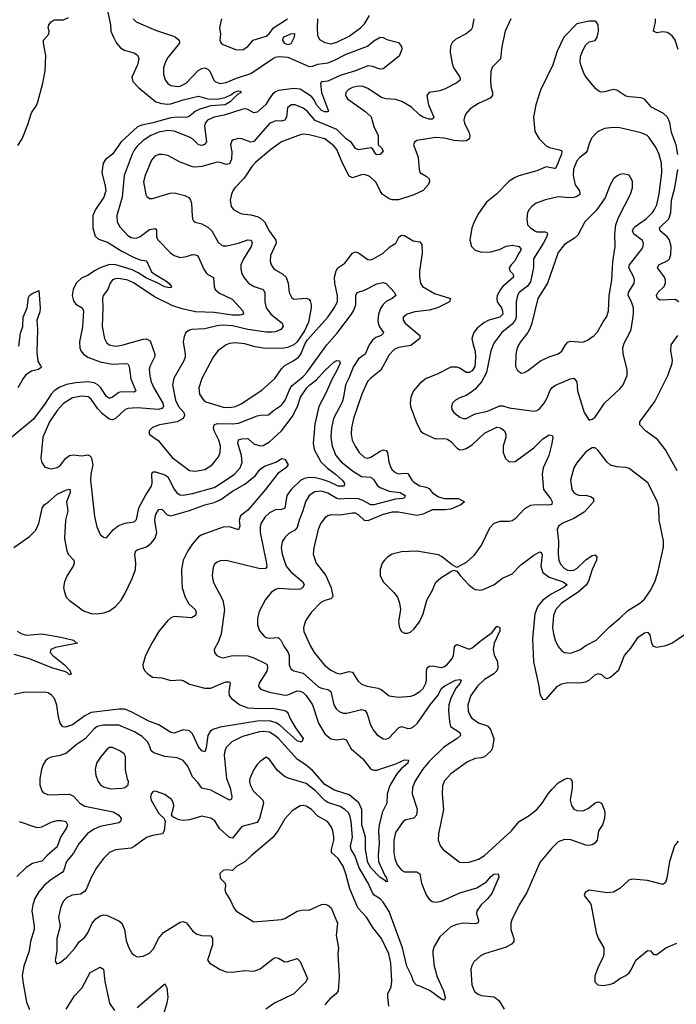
# Model space of a CAD drawing. Header units: inches. Extents: x 1954678 to 2060271, y 904822 to 1016299.
# Tile 361 of 403: x 2044106 to 2048378, y 982363 to 988764. Entities that reach past the tile are written whole.
import ezdxf

# ---------------------------------------------------------------- set-up
doc = ezdxf.new("R2010")
doc.units = ezdxf.units.IN
doc.header["$MEASUREMENT"] = 0
doc.layers.add('C0948', color=7, linetype='Continuous')

msp = doc.modelspace()

# ---------------------------------------------------------------- linework, layer by layer
at = {"layer": 'C0948', "color": 5}
for points, elevation in [([(2044650.2, 988950), (2044697.4, 988730), (2044699.6, 988690), (2044715.3, 988650), (2044735.3, 988610), (2044760.5, 988580.5), (2044786.5, 988566.5), (2044849.1, 988549.1), (2044870, 988534.9), (2044878.9, 988518.9), (2044881.7, 988510), (2044872.2, 988470), (2044836, 988390), (2044842, 988362), (2044880, 988320), (2044990.5, 988230.5), (2045030, 988218.3), (2045070, 988213.9), (2045090, 988215.8), (2045170, 988242.6), (2045270, 988266.7), (2045330, 988248.6), (2045390, 988247.1), (2045442.1, 988257.9), (2045482.7, 988277.3), (2045498.7, 988290), (2045530, 988301.3), (2045539.2, 988299.2), (2045545.5, 988290), (2045521.7, 988278.3), (2045475.9, 988230), (2045442, 988210), (2045350, 988203.9), (2045277.1, 988182.9), (2045250.4, 988169.6), (2045210, 988135.9), (2045190, 988126.8), (2045130, 988129.3), (2045090, 988124.9), (2044972.7, 988092.7), (2044901.1, 988078.9), (2044872.8, 988067.2), (2044765.6, 987970), (2044710.2, 987890), (2044664.7, 987855.3), (2044649.3, 987830), (2044641.1, 987770), (2044662.2, 987682.2), (2044665.3, 987650), (2044654, 987610), (2044598.5, 987530), (2044581.7, 987490), (2044581.7, 987410), (2044596.8, 987356.8), (2044617.7, 987337.7), (2044676.7, 987316.7), (2044770, 987259.1), (2044850, 987217.2), (2044890, 987202), (2044930, 987196.1), (2044964.2, 987124.2), (2044986.3, 987106.3), (2045048.9, 987070), (2045076, 987050), (2045093.7, 987030), (2045090, 987022.7), (2045078.6, 987021.4), (2045050, 987026.9), (2044995.9, 987055.9), (2044930, 987082.7), (2044877.2, 987117.2), (2044837.1, 987137.1), (2044730.8, 987169.2), (2044690, 987171.5), (2044630.2, 987150), (2044591.9, 987130), (2044550, 987100.5), (2044510, 987084.7), (2044472.9, 987050), (2044454.1, 987010), (2044447.8, 986970), (2044455.1, 986935.1), (2044470, 986915.2), (2044511.4, 986891.4), (2044521.6, 986870), (2044513.7, 986766.3), (2044494.3, 986670), (2044496.1, 986630), (2044504.2, 986610), (2044520.2, 986590), (2044550, 986570.1), (2044630, 986539.1), (2044710, 986523.4), (2044790, 986528.7), (2044810, 986525.7), (2044817.3, 986510), (2044829.6, 986429.6), (2044862, 986350), (2044850, 986342.4), (2044770, 986344.7), (2044750, 986340.8), (2044710, 986309.8), (2044690, 986300.3), (2044670, 986313.5), (2044633.3, 986370), (2044613.2, 986390), (2044590, 986402.9), (2044550, 986408.9), (2044470, 986403), (2044410, 986392), (2044366, 986374), (2044329.7, 986350.3), (2044310.1, 986329.9), (2044272.1, 986267.9), (2044194.4, 986165.6), (2044053.4, 986050)], 520), ([(2044094.1, 987945.9), (2044121.5, 987990), (2044158.5, 988081.5), (2044182.3, 988157.7), (2044213.9, 988206.1), (2044223.1, 988230), (2044256, 988350), (2044271.7, 988428.3), (2044274.7, 988530), (2044259.8, 988610), (2044261, 988630), (2044295.6, 988670), (2044296.9, 988690), (2044291.1, 988710), (2044295.3, 988730), (2044310, 988750.3), (2044330, 988762.8), (2044390, 988762.3), (2044423.1, 988776.9)], 520), ([(2044844.2, 988770), (2044862.8, 988750), (2044990, 988695.6), (2045099.5, 988659.5), (2045118.9, 988650), (2045143.2, 988630), (2045145.5, 988610), (2045070, 988518), (2045054.6, 988490), (2045040.6, 988450), (2045041.1, 988410), (2045051.8, 988371.8), (2045068.8, 988348.8), (2045090, 988335.8), (2045130, 988328.5), (2045150, 988332.5), (2045189.7, 988350), (2045266, 988434), (2045290, 988446.9), (2045310, 988450.1), (2045330, 988442.9), (2045341.8, 988430), (2045368.3, 988370), (2045379.6, 988359.6), (2045409.5, 988349.5), (2045450, 988355.4), (2045515.7, 988384.3), (2045610, 988414.8), (2045750, 988509.4), (2045770, 988520.9), (2045790, 988525.3), (2045850, 988518.9), (2045990, 988459), (2046010, 988460.8), (2046044.8, 988475.2), (2046110, 988483), (2046150, 988497.5), (2046230, 988540.3), (2046367.9, 988592.1), (2046410, 988626.2), (2046450, 988650.3), (2046470, 988648.2), (2046493.9, 988633.9), (2046570, 988614.4), (2046590.3, 988590.3), (2046592.4, 988570), (2046574.3, 988525.7), (2046470, 988445.1), (2046450, 988442.6), (2046400, 988460), (2046370, 988464.1), (2046290, 988430.4), (2046190, 988400.4), (2046110, 988364.5), (2046070, 988360.5), (2046063.2, 988350), (2046070.2, 988290), (2046115.3, 988170), (2046110, 988165.1), (2046090, 988164.2), (2046070, 988173.1), (2046036.8, 988210), (2046021.8, 988241.8), (2046004.4, 988264.4), (2045931, 988311), (2045890, 988315.7), (2045790, 988303.3), (2045770, 988294.6), (2045750, 988279), (2045727.7, 988250), (2045707.8, 988212.2), (2045650, 988163.2), (2045630, 988157.3), (2045590, 988179.1), (2045570, 988183.7), (2045550, 988180.5), (2045436.8, 988143.2), (2045370, 988129.4), (2045327.5, 988110), (2045311.7, 988090), (2045307.8, 988072.2), (2045321.2, 987970), (2045308.7, 987951.3), (2045290, 987946.4), (2045270, 987950.7), (2045230, 987989.1), (2045210, 988000.2), (2045110, 988038.9), (2045070, 988044.1), (2045010, 988032.4), (2044958.8, 988010), (2044910, 987979), (2044870, 987941.7), (2044850, 987916.2), (2044836.8, 987890), (2044786.3, 987750), (2044771.7, 987610), (2044738.1, 987490), (2044740.2, 987450), (2044756.1, 987416.1), (2044810, 987360.2), (2044830, 987348.5), (2044850, 987343.5), (2044870, 987346), (2044890, 987355.2), (2044950, 987399), (2044987, 987407), (2044996, 987396), (2044995.8, 987350), (2045005.5, 987330), (2045087, 987247), (2045110, 987230.2), (2045150, 987218.5), (2045190, 987224.2), (2045230, 987236.3), (2045250, 987235.4), (2045259.5, 987230), (2045270, 987218.7), (2045302.7, 987142.7), (2045318, 987118), (2045330, 987106.7), (2045367.6, 987087.6), (2045370.2, 987030), (2045376.5, 987010), (2045405.6, 986985.6), (2045487.6, 986947.6), (2045557.8, 986870), (2045561.3, 986850), (2045537.5, 986842.5), (2045490, 986842), (2045370, 986860.8), (2045250, 986863.9), (2045162.9, 986882.9), (2045102.7, 986902.7), (2044982.7, 986962.7), (2044850, 987049.9), (2044810, 987069.9), (2044750, 987080.2), (2044730, 987079.8), (2044710, 987071.9), (2044694.7, 987050), (2044678.9, 987010), (2044648.9, 986970), (2044644, 986950), (2044646.8, 986890), (2044643.2, 986770), (2044656.5, 986690), (2044670, 986664.4), (2044688, 986650), (2044730, 986641.8), (2044770, 986647.5), (2044910, 986687.3), (2044930, 986688.5), (2044955.3, 986675.3), (2044985, 986590), (2044985.3, 986574.7), (2044952.5, 986510), (2044948.7, 986490), (2044952, 986448), (2044961.5, 986410), (2044978, 986370), (2045035.9, 986270), (2045041.6, 986250), (2045030, 986235.3), (2045009.5, 986230.5), (2044870, 986241.3), (2044810, 986235.7), (2044790, 986228.2), (2044730, 986170.6), (2044710, 986162.6), (2044687.1, 986167.1), (2044642.6, 986202.6), (2044613.9, 986233.9), (2044570, 986296.8), (2044550.8, 986310.8), (2044510, 986316.8), (2044450, 986305.9), (2044390, 986269), (2044350, 986223.7), (2044299.5, 986150), (2044256.9, 986050), (2044243, 985910), (2044250, 985884.7), (2044270, 985854.8), (2044310, 985843.8), (2044350, 985852.7), (2044370, 985866), (2044406.3, 985913.7), (2044430, 985930.2), (2044454.3, 985934.3), (2044510, 985929.3), (2044550, 985934.2), (2044565.3, 985925.3), (2044572.8, 985912.8), (2044580.7, 985870), (2044568, 985808), (2044566, 985770), (2044593.1, 985533.1), (2044607.7, 985467.7), (2044630, 985416), (2044650, 985398.8), (2044670, 985394.8), (2044713.2, 985446.8), (2044746.8, 985473.2), (2044790, 985491.4), (2044850, 985499.3), (2044864.6, 985515.4), (2044881.2, 985590), (2044923.4, 985670), (2044962.9, 985730), (2044967.2, 985750), (2044966.3, 985810), (2044970, 985821.6), (2044975.6, 985824.4), (2044990, 985825.2), (2045050, 985804.7), (2045070, 985792.5), (2045110, 985711.6), (2045127.5, 985687.5), (2045150, 985674.3), (2045170, 985672.8), (2045230, 985683.8), (2045370, 985722.7), (2045410, 985745.4), (2045502.3, 985810), (2045540.6, 985850), (2045554.1, 985885.9), (2045548.9, 985930), (2045525.6, 986010), (2045528.8, 986031.2), (2045550, 986039.8), (2045590, 986041.8), (2045630, 986007.1), (2045670, 985992.5), (2045690, 985995.5), (2045730, 986018.3), (2045808.6, 986090), (2045877.9, 986182.1), (2045913.3, 986250), (2045931.8, 986310), (2045974.8, 986370), (2045993.6, 986390), (2046037.2, 986422.8), (2046090, 986483.5), (2046150, 986536.5), (2046170, 986548.2), (2046186.8, 986546.8), (2046190.1, 986530), (2046170, 986482), (2046135.5, 986424.5), (2046099.8, 986340.2), (2046050.9, 986249.1), (2046025.2, 986134.8), (2046015.5, 986010), (2046022.6, 985970), (2046064.6, 985890), (2046107.2, 985847.2), (2046160.5, 985810), (2046204.3, 985770), (2046219.7, 985750), (2046217.1, 985730), (2046178.4, 985730), (2046118.6, 985758.6), (2046073.9, 985773.9), (2046030, 985785.3), (2045990, 985788.1), (2045958.8, 985781.2), (2045935.8, 985770), (2045871.5, 985710), (2045842.7, 985670), (2045830, 985588.3), (2045810, 985580.3), (2045770, 985577.7), (2045730, 985558.7), (2045700.8, 985530), (2045676.5, 985490), (2045670.2, 985469.8), (2045669.3, 985430), (2045712.2, 985227.8), (2045713.6, 985206.4), (2045705.3, 985194.8), (2045670, 985194.2), (2045450, 985248.2), (2045410, 985245.1), (2045390, 985238), (2045374.6, 985225.4), (2045365.5, 985210), (2045361.6, 985190), (2045358.4, 985150), (2045363.7, 985110), (2045426.4, 984990), (2045438.4, 984930), (2045417.2, 984770), (2045398.4, 984721.6), (2045370.6, 984670), (2045373.4, 984650), (2045387.3, 984630), (2045410, 984618.4), (2045430, 984615.3), (2045490, 984630.2), (2045590, 984627.5), (2045630, 984615.9), (2045710, 984576.5), (2045716.2, 984570), (2045718.7, 984550), (2045712.5, 984527.5), (2045663.7, 984450), (2045659.3, 984430), (2045671.8, 984411.8), (2045731, 984391), (2045830, 984373.1), (2045850, 984375.3), (2045910, 984400.7), (2045930, 984399.3), (2045950, 984388.9), (2045969.4, 984369.4), (2046010.9, 984310), (2046048.9, 984190), (2046090, 984120.7), (2046130, 984089.4), (2046170, 984083), (2046210, 984089.2), (2046230, 984082.6), (2046263, 984023), (2046338.8, 983958.8), (2046390, 983892.2), (2046410, 983884.8), (2046430, 983885.6), (2046553.7, 983926.3), (2046610, 983952.9), (2046636.3, 983950), (2046631.2, 983930), (2046587.3, 983892.7), (2046560, 983860), (2046514.8, 983785.2), (2046495.8, 983730), (2046494.9, 983670), (2046466.8, 983613.2), (2046445.3, 983530), (2046440.7, 983490), (2046444.8, 983410), (2046438.3, 983330), (2046440.6, 983290), (2046480.5, 983200.5), (2046490.3, 983189.7), (2046498, 983162), (2046490, 983158), (2046485.6, 983165.6), (2046450, 983187.2), (2046390, 983250.7), (2046370, 983283.9), (2046355, 983370), (2046355.3, 983450), (2046331.1, 983530), (2046331.1, 983630), (2046311.6, 983671.6), (2046250, 983724.4), (2046154.2, 983754.2), (2046090, 983791.4), (2046010, 983883.6), (2045970, 983917.6), (2045913.4, 983953.4), (2045788.4, 984090), (2045766.1, 984110), (2045730, 984131.1), (2045690, 984136.3), (2045665.8, 984134.2), (2045555.3, 984104.7), (2045486, 984070), (2045448.8, 984031.2), (2045440.2, 984010), (2045436.9, 983983.1), (2045450.2, 983830), (2045474.1, 983770), (2045485.5, 983714.5), (2045482.8, 983697.2), (2045470.2, 983689.8), (2045350, 983755.8), (2045290, 983767.6), (2045264.5, 983804.5), (2045230, 983840.5), (2045200.3, 983910), (2045168.3, 983948.3), (2045130, 983965), (2045050, 983974.6), (2044977.3, 983997.3), (2044960.4, 984010), (2044947.8, 984050), (2044936.4, 984070), (2044903.4, 984103.4), (2044853.4, 984133.4), (2044750, 984176.5), (2044650, 984177.5), (2044610.6, 984169.4), (2044590, 984153.2), (2044531.8, 984088.2), (2044473.6, 984050), (2044410, 983995.5), (2044370, 983979.3), (2044310.2, 983969.8), (2044290, 983961.6), (2044273.6, 983946.4), (2044257.8, 983922.2), (2044246.9, 983890), (2044236.1, 983830), (2044235.6, 983790), (2044248.8, 983750), (2044258.7, 983738.7), (2044290, 983723.6), (2044430, 983729.2), (2044456.6, 983716.6), (2044496.2, 983670), (2044529, 983650), (2044714, 983614), (2044750, 983591.4), (2044765.7, 983570), (2044762.4, 983550), (2044750, 983541.7), (2044630, 983518.8), (2044590, 983501.4), (2044547.7, 983472.3), (2044490, 983405.3), (2044455.3, 983344.7), (2044409.7, 983290.3), (2044389.6, 983230.4), (2044381.4, 983218.6), (2044308.6, 983171.4), (2044265.2, 983134.8), (2044230, 983094.3), (2044204.5, 983050), (2044190.1, 983009.9), (2044185.4, 982970), (2044199.8, 982870), (2044199, 982850), (2044175, 982770), (2044168.1, 982710), (2044133.2, 982610), (2044121.8, 982550), (2044125, 982510), (2044150, 982375.5), (2044168.4, 982328.4)], 540), ([(2047059.7, 988770), (2047050.3, 988710), (2047042.5, 988697.5), (2047010, 988671.6), (2046942.5, 988637.5), (2046921.8, 988618.2), (2046908.9, 988591.1), (2046906, 988550), (2046921.3, 988470), (2046930, 988448.4), (2046968.9, 988390), (2046971.7, 988370), (2046950, 988352.4), (2046870, 988310.9), (2046838.8, 988301.2), (2046769.1, 988290.9), (2046754, 988270), (2046765.6, 988210), (2046799.6, 988130), (2046790, 988116.9), (2046770, 988117.8), (2046729.7, 988130), (2046710, 988143.2), (2046655, 988195), (2046591.5, 988231.5), (2046550, 988244.3), (2046489.9, 988249.9), (2046458.8, 988258.8), (2046370, 988316.8), (2046341.2, 988330), (2046310, 988331.4), (2046270, 988322.5), (2046245.3, 988310), (2046227.2, 988290), (2046226, 988270), (2046238.6, 988250), (2046350.3, 988170), (2046391.9, 988131.9), (2046409.6, 988070), (2046438.2, 988010), (2046437.6, 987950), (2046460.2, 987930), (2046470.2, 987910), (2046450, 987886.4), (2046430, 987884.3), (2046421.8, 987890), (2046402.7, 987922.7), (2046391.5, 987931.5), (2046310, 987918), (2046290, 987927.2), (2046265.2, 987965.2), (2046230, 987989.8), (2046169.6, 988049.6), (2046028.1, 988108.1), (2045975, 988170), (2045950, 988187.5), (2045897.2, 988210), (2045872, 988210), (2045848.7, 988191.3), (2045841.3, 988130), (2045830.6, 988109.4), (2045810, 988104.9), (2045770, 988105.2), (2045731.4, 988088.6), (2045630, 987972.7), (2045610, 987966.9), (2045550, 987988.8), (2045530, 987990.9), (2045496.5, 987983.5), (2045484.9, 987975.1), (2045477.4, 987950), (2045485, 987905), (2045483.7, 987856.3), (2045470, 987825.7), (2045450, 987822.4), (2045410, 987835.9), (2045390, 987837.4), (2045289.7, 987809.7), (2045250, 987804.7), (2045230, 987807.2), (2045150, 987836.4), (2045070, 987879.7), (2045031.8, 987888.2), (2045010, 987886.9), (2044984.5, 987875.6), (2044963.2, 987850), (2044921.3, 987750), (2044911.6, 987710), (2044926.5, 987626.5), (2044933.8, 987613.8), (2044950, 987600.5), (2044970, 987600.4), (2045085.2, 987634.8), (2045110, 987638.3), (2045180.9, 987620.9), (2045206.8, 987606.8), (2045218, 987590), (2045222.6, 987570), (2045226.7, 987486.7), (2045229.1, 987469.1), (2045236.7, 987456.7), (2045247.3, 987447.3), (2045290, 987436.9), (2045330, 987414.2), (2045355.2, 987390), (2045398, 987318), (2045418.4, 987298.4), (2045430, 987293.6), (2045454.2, 987294.2), (2045529.6, 987310), (2045590, 987331.4), (2045612.2, 987330), (2045618.2, 987310), (2045611.7, 987290), (2045561.3, 987210), (2045545, 987170), (2045544.1, 987144.1), (2045551.8, 987111.8), (2045565.9, 987085.9), (2045594.9, 987050), (2045630.1, 987030.1), (2045690, 987008.7), (2045700.2, 986990), (2045699.8, 986930), (2045709.4, 986890), (2045739.7, 986850), (2045813.8, 986790), (2045818.9, 986770), (2045805, 986750), (2045770, 986734.8), (2045748.7, 986731.3), (2045710, 986732.2), (2045590, 986750.6), (2045490, 986773.6), (2045423.3, 986776.7), (2045390, 986774.2), (2045310, 986754.1), (2045226, 986750), (2045210, 986745.7), (2045187.2, 986730), (2045175.2, 986704.8), (2045169.1, 986670), (2045182.5, 986590), (2045181.3, 986570), (2045173.9, 986546.1), (2045107.8, 986432.2), (2045099.8, 986390), (2045120.1, 986290), (2045139.6, 986250), (2045174.4, 986210), (2045178.3, 986190), (2045168.6, 986170), (2045130, 986149.3), (2045014.8, 986130), (2044970, 986112.6), (2044948, 986090), (2044947.7, 986070), (2045007.4, 986027.4), (2045097.7, 985917.7), (2045210, 985832.4), (2045250, 985827.7), (2045310, 985840.2), (2045357.2, 985870), (2045398.8, 985921.2), (2045410.8, 985950), (2045412.6, 985990), (2045401.9, 986030), (2045371.1, 986090), (2045365.6, 986110), (2045371, 986130), (2045390, 986139.5), (2045490, 986135.4), (2045530, 986140.1), (2045650, 986187.8), (2045673.2, 986193.2), (2045724.7, 986195.3), (2045757.1, 986222.9), (2045810, 986257.2), (2045832.9, 986290), (2045861.9, 986358.1), (2045877.1, 986382.9), (2045950, 986444), (2045973.7, 986470), (2046103.4, 986650), (2046170, 986724.6), (2046263.6, 986850), (2046276.9, 986870), (2046293, 986910), (2046293.6, 986970), (2046300.5, 986990), (2046350, 987006.1), (2046430, 987047.1), (2046470, 987055.6), (2046490, 987048.2), (2046544.9, 986990), (2046552.4, 986970), (2046528.4, 986950), (2046490, 986930.8), (2046470, 986912.9), (2046452.9, 986887.1), (2046439.5, 986850), (2046435.3, 986810), (2046438, 986790), (2046446.8, 986766.8), (2046472.8, 986730), (2046470, 986723.7), (2046458, 986710), (2046423, 986697), (2046400.6, 986679.4), (2046379.4, 986650), (2046352.4, 986590), (2046310, 986558.8), (2046276.6, 986510), (2046247.7, 986432.3), (2046226.4, 986390), (2046213.3, 986310), (2046203.3, 986276.7), (2046147.2, 986170), (2046133.5, 986110), (2046130.8, 986050), (2046138.9, 985990), (2046162.5, 985930), (2046196.9, 985890), (2046270.2, 985830), (2046330, 985794.7), (2046390.3, 985790), (2046410, 985773.1), (2046432.6, 985732.6), (2046450, 985721.6), (2046510, 985699.2), (2046582, 985690), (2046614, 985670), (2046613.7, 985666.3), (2046606.2, 985653.8), (2046598, 985650), (2046550, 985647.3), (2046409.1, 985609.1), (2046389.9, 985609.9), (2046338.7, 985638.7), (2046310, 985648.1), (2046250, 985651.4), (2046186.4, 985646.4), (2046170, 985651.3), (2046110, 985686.1), (2046070, 985698.2), (2046026.5, 985693.5), (2045990, 985670.8), (2045965.2, 985630), (2045948.8, 985570), (2045923.8, 985510), (2045910, 985462), (2045895.7, 985444.3), (2045855.7, 985424.3), (2045830, 985398), (2045814.2, 985370), (2045807.5, 985332.5), (2045814, 985290), (2045839.4, 985210), (2045870, 985174.7), (2045946.9, 985110), (2045957.4, 985090), (2045946.7, 985070), (2045930, 985062), (2045890, 985058.7), (2045790, 985064.8), (2045770, 985058.9), (2045740.9, 985039.1), (2045704.8, 984995.2), (2045663.1, 984916.9), (2045652.1, 984870), (2045652.2, 984830), (2045666.5, 984790), (2045695.2, 984755.2), (2045710, 984747.1), (2045730, 984743.8), (2045786.4, 984746.4), (2045804.7, 984730), (2045825.2, 984690), (2045853.4, 984650), (2045857.8, 984630), (2045859.2, 984570), (2045870, 984543.7), (2045890.2, 984530.2), (2045950, 984516), (2046050, 984426.7), (2046070, 984417), (2046110, 984408.5), (2046130, 984395.3), (2046150, 984310.4), (2046164.5, 984284.5), (2046185.1, 984265.1), (2046210, 984255.9), (2046234.3, 984254.3), (2046330, 984278.5), (2046353.1, 984273.1), (2046366.4, 984250), (2046385.4, 984185.4), (2046404, 984150), (2046430, 984117), (2046470, 984088.9), (2046490, 984086.3), (2046510, 984094.6), (2046570, 984160.9), (2046590, 984168.9), (2046630, 984154.6), (2046650, 984157.3), (2046670, 984168.2), (2046693, 984190), (2046776.5, 984310), (2046826.4, 984370), (2046850, 984415.9), (2046867.4, 984430), (2046942, 984470), (2046970, 984474.3), (2046978, 984470), (2046971.4, 984450), (2046943.2, 984416.8), (2046910.1, 984349.9), (2046898.1, 984310), (2046895.5, 984270), (2046901.2, 984201.2), (2046909.6, 984169.6), (2046968.9, 984130), (2046972.9, 984110), (2046951.5, 984090), (2046866.1, 984033.9), (2046770, 983941.6), (2046725.9, 983890), (2046676.6, 983810), (2046661.4, 983770), (2046658.4, 983730), (2046691.5, 983631.5), (2046688.2, 983591.8), (2046670, 983572.4), (2046618.6, 983561.4), (2046599.6, 983550), (2046550, 983479.7), (2046539.5, 983430), (2046540.4, 983350), (2046545.9, 983310), (2046561.9, 983270), (2046590, 983234.7), (2046610, 983223.5), (2046690, 983224), (2046708.7, 983210), (2046720.2, 983150), (2046750, 983074.6), (2046770, 983046.4), (2046790, 983031.9), (2046810, 983026.7), (2046850, 983032.3), (2046970, 983087.1), (2047079.4, 983120.6), (2047141.7, 983158.3), (2047170, 983194), (2047190, 983208.2), (2047218, 983210), (2047222, 983190), (2047176.7, 983083.3), (2047150, 983048.2), (2047107.2, 983010), (2047079.6, 982970), (2047076.9, 982950), (2047090.4, 982910), (2047088, 982892), (2047070, 982886), (2046990, 982890.8), (2046950, 982882.2), (2046910, 982865.8), (2046839.1, 982800.9), (2046801.9, 982738.1), (2046794, 982710), (2046793.7, 982690), (2046803, 982610), (2046822, 982542), (2046863.6, 982450), (2046874.6, 982410), (2046870.4, 982389.6), (2046850, 982396.2), (2046776.2, 982450), (2046710, 982480.4), (2046686.4, 982486.4), (2046670, 982506), (2046654.6, 982550), (2046625, 982610), (2046596.2, 982730), (2046510, 982966.8), (2046470, 983027.5), (2046450, 983047.7), (2046411.3, 983071.3), (2046402.5, 983082.5), (2046372.6, 983150), (2046313.4, 983250), (2046285.8, 983330), (2046262.6, 983370), (2046257.7, 983390), (2046269.9, 983450), (2046262, 983550), (2046253.8, 983590), (2046242.9, 983610), (2046221.8, 983630), (2046190, 983649.2), (2046110, 983675.2), (2046090, 983686.6), (2046030, 983750.4), (2045970, 983797.3), (2045852.5, 983832.5), (2045825.6, 983845.6), (2045783.4, 983883.4), (2045730, 983954), (2045710, 983969), (2045670, 983941.2), (2045650, 983920.9), (2045630, 983889.3), (2045602.6, 983830), (2045600.3, 983810), (2045604.9, 983790), (2045624.2, 983750), (2045686.7, 983690), (2045691, 983671), (2045666.2, 983570), (2045650, 983544.4), (2045550, 983518.2), (2045490, 983443.5), (2045470, 983446.2), (2045406.3, 983506.3), (2045374.2, 983554.3), (2045350, 983571.8), (2045290, 983584.8), (2045210, 983561.4), (2045170, 983556.9), (2045141.7, 983561.7), (2045101.5, 983581.5), (2045094, 983594), (2045109.5, 983650.5), (2045107.3, 983670), (2045093.2, 983693.2), (2045050, 983725.6), (2044990, 983749.2), (2044974.8, 983745.2), (2044961, 983730), (2044957.3, 983710), (2044960.7, 983690), (2045010, 983604), (2045044.7, 983570), (2045051.1, 983551.1), (2045044.9, 983490), (2045034, 983470), (2044970, 983460.9), (2044930, 983447.6), (2044850, 983387.8), (2044830, 983378.2), (2044730, 983367.6), (2044690.4, 983350), (2044650.3, 983310), (2044604.9, 983250), (2044570, 983186), (2044538.7, 983110), (2044526.1, 983093.9), (2044501.1, 983078.9), (2044447.5, 983072.5), (2044410, 983055.6), (2044387.5, 983030), (2044370.2, 982990), (2044358.4, 982930), (2044368.2, 982870), (2044348.1, 982790), (2044347, 982710), (2044337.3, 982650), (2044338, 982638), (2044346.8, 982626.8), (2044370, 982634.8), (2044410, 982666), (2044466.3, 982730), (2044492.1, 982767.9), (2044530, 982799.3), (2044550, 982827.7), (2044578, 982890), (2044601.6, 982918.4), (2044630, 982936.9), (2044650, 982943.2), (2044670, 982942.8), (2044750, 982905.5), (2044770, 982890.3), (2044787.6, 982850), (2044798.2, 982778.2), (2044813.3, 982733.3), (2044835.9, 982695.9), (2044850, 982681.6), (2044870, 982670.4), (2044910, 982675.3), (2044950, 982695.8), (2044975.9, 982724.1), (2045008.8, 982790), (2045041, 982830), (2045150, 982895.8), (2045170, 982901.7), (2045190, 982892.2), (2045230, 982841.3), (2045258.9, 982818.9), (2045290, 982810.3), (2045350, 982808), (2045361.1, 982790), (2045360.2, 982750), (2045328.2, 982650), (2045342, 982630), (2045410, 982588.8), (2045450, 982574.3), (2045488.2, 982571.8), (2045570, 982582.4), (2045630, 982578.8), (2045670, 982592.2), (2045750, 982656), (2045770, 982667.2), (2045790, 982663.1), (2045830, 982639.5), (2045850, 982640.9), (2045910, 982660.4), (2045930, 982640.7), (2045978.9, 982530), (2045970.3, 982510), (2045890.1, 982429.9), (2045763.1, 982370), (2045706.3, 982330)], 560), ([(2047301.5, 988770), (2047265, 988690), (2047242.9, 988590), (2047234.7, 988510), (2047182.1, 988457.9), (2047170.2, 988430), (2047167.8, 988370), (2047171.8, 988330), (2047182.8, 988290), (2047182.3, 988270), (2047167.5, 988252.5), (2047090, 988218.7), (2047035.9, 988184.1), (2047008.2, 988151.8), (2046998.7, 988130), (2046995.3, 988110), (2046999.5, 988090), (2047029.1, 988029.1), (2047034.9, 988010), (2047032.2, 987990), (2047010, 987975.6), (2046986.5, 987973.5), (2046930, 987978.4), (2046870, 987993.2), (2046810, 987996.8), (2046690, 987978), (2046673.4, 987966.6), (2046668, 987950), (2046699, 987870), (2046704.7, 987790), (2046710, 987770.8), (2046750, 987747.4), (2046770.3, 987730), (2046771.3, 987710), (2046763.2, 987690), (2046730, 987652.9), (2046670, 987624.2), (2046570, 987592.2), (2046530, 987591.8), (2046510, 987599.2), (2046464.2, 987630), (2046450.5, 987650), (2046425.9, 987705.9), (2046384.7, 987744.7), (2046350, 987756.4), (2046330, 987754.4), (2046270, 987734.8), (2046250, 987746), (2046206.8, 987830), (2046170, 987920.3), (2046150, 987944.2), (2046090, 987988.5), (2045990, 988016.1), (2045950, 988018.5), (2045930, 988014.4), (2045810, 987969), (2045740.6, 987919.4), (2045642.6, 987837.4), (2045616.2, 987810), (2045566, 987734), (2045505.3, 987670), (2045492.2, 987650), (2045483.1, 987630), (2045474.9, 987590), (2045482, 987550), (2045497.1, 987530), (2045530.7, 987510), (2045550, 987501.7), (2045610, 987495.2), (2045650, 987483.2), (2045672.5, 987472.5), (2045698, 987450), (2045727.8, 987390), (2045771.4, 987330), (2045773.9, 987310), (2045736.6, 987230), (2045734.2, 987194.2), (2045740.7, 987170), (2045762.2, 987142.2), (2045816.9, 987110), (2045838.4, 987090), (2045851.8, 987050), (2045858.6, 986990), (2045875.3, 986955.3), (2045890, 986946.7), (2045970, 986953.4), (2045986.5, 986946.5), (2045995.6, 986935.6), (2046002.4, 986910), (2046001.7, 986890), (2045983.7, 986796.3), (2045959.6, 986740.4), (2045911.7, 986668.3), (2045889.1, 986650.9), (2045847.9, 986632.1), (2045813.1, 986626.9), (2045690, 986629.1), (2045637.4, 986637.4), (2045570, 986655.4), (2045510, 986663.9), (2045470, 986658.6), (2045448.8, 986650), (2045394.9, 986610), (2045365, 986570), (2045291.3, 986430), (2045270.3, 986370), (2045276, 986330), (2045296.2, 986296.2), (2045310, 986282), (2045430, 986245.7), (2045470, 986241.7), (2045510, 986249.4), (2045550, 986267.4), (2045682.7, 986357.3), (2045766, 986430), (2045810, 986494.9), (2045830, 986516.5), (2045890, 986547.6), (2045919.1, 986570), (2045934.6, 986590), (2045962, 986658), (2045977.6, 986682.4), (2046110.8, 986830), (2046150, 986885.3), (2046172.4, 986930), (2046172.3, 986967.7), (2046156.3, 987050), (2046154.9, 987090), (2046163.9, 987130), (2046175, 987150), (2046220, 987180), (2046270, 987244.9), (2046290, 987254.7), (2046310, 987247.4), (2046370, 987203.8), (2046390, 987203.1), (2046410, 987210.3), (2046470, 987246), (2046513.6, 987286.4), (2046552.7, 987310), (2046572.3, 987350), (2046590, 987362.4), (2046610, 987360.3), (2046665.7, 987325.7), (2046710, 987320.3), (2046723, 987303), (2046725.1, 987245.1), (2046707.2, 987130), (2046707, 987090), (2046713.7, 987050), (2046727.2, 987030), (2046804.4, 986984.4), (2046908, 986950), (2046901.1, 986930), (2046824.4, 986890), (2046770, 986875.6), (2046675.7, 986864.3), (2046626.7, 986850), (2046600.9, 986830), (2046599.6, 986810), (2046612.8, 986790), (2046710, 986711.1), (2046708.4, 986690), (2046650, 986645.3), (2046570, 986633.1), (2046541.4, 986618.6), (2046510, 986585.6), (2046454.7, 986485.3), (2046390, 986433.6), (2046369.6, 986410.4), (2046330.7, 986330), (2046277.4, 986170), (2046263.9, 986110), (2046262.5, 986070), (2046269.4, 986030), (2046287.8, 985990), (2046313.5, 985950), (2046350, 985917.8), (2046370, 985913.1), (2046390, 985918.7), (2046450, 985958.2), (2046470, 985966.2), (2046490, 985963.6), (2046498.9, 985950), (2046507.4, 985890), (2046517.3, 985857.3), (2046530, 985837.3), (2046550, 985820.2), (2046570, 985811.8), (2046610, 985815.6), (2046630, 985812.5), (2046656.8, 985770), (2046670, 985757.6), (2046710, 985734.1), (2046750, 985725.4), (2046770, 985715.8), (2046789.4, 985689.4), (2046830, 985660.8), (2046870, 985651), (2046961, 985650), (2047000.5, 985630), (2046974.9, 985610), (2046910, 985581.3), (2046870, 985576.4), (2046790, 985576.9), (2046730, 985549.9), (2046690, 985540.6), (2046570, 985562.4), (2046530, 985561.7), (2046470, 985546.9), (2046370, 985504.6), (2046348, 985508), (2046310, 985545.7), (2046290, 985554.9), (2046270, 985555.4), (2046190, 985542.1), (2046130, 985543.7), (2046110, 985538.2), (2046092.9, 985527.1), (2046064.5, 985490), (2046047.3, 985450), (2046019.2, 985330), (2046014.2, 985290), (2046035.6, 985230), (2046096.6, 985150), (2046131.9, 985070), (2046143, 985017), (2046141.6, 985010), (2046130, 984998.9), (2046090, 984988.2), (2046065.4, 984974.6), (2046001.8, 984910), (2045965.1, 984854.9), (2045953, 984810), (2045954.1, 984785.9), (2045998.5, 984690), (2046022.6, 984650), (2046088.2, 984568.2), (2046130, 984533.8), (2046170, 984514.5), (2046190, 984511.8), (2046250, 984525.2), (2046270, 984521.1), (2046304.7, 984464.7), (2046330, 984443.6), (2046366.8, 984430), (2046438.7, 984418.7), (2046456.9, 984410), (2046510, 984368.1), (2046570, 984358.3), (2046650, 984366), (2046670, 984372.4), (2046710, 984396.6), (2046730, 984416.2), (2046748.9, 984451.1), (2046752.9, 984470), (2046752.2, 984527.8), (2046757.4, 984550), (2046770, 984560.6), (2046790, 984564.1), (2046850, 984553), (2046870, 984559.4), (2046890, 984573.4), (2046919, 984610), (2046927.1, 984630), (2046934, 984686), (2046942.7, 984697.3), (2046950, 984700.7), (2047030, 984672.4), (2047050, 984679), (2047109.2, 984730), (2047179.2, 984780.8), (2047210, 984820.3), (2047230, 984811.3), (2047229.1, 984790), (2047193.3, 984710), (2047185.1, 984670), (2047193.7, 984633.7), (2047215, 984590), (2047215.9, 984550), (2047210.1, 984529.9), (2047190.3, 984510), (2047130, 984473.3), (2047083.6, 984430), (2047041.4, 984370), (2047020.9, 984310), (2047023.2, 984270), (2047030.2, 984250), (2047046, 984226), (2047090, 984191.6), (2047150, 984173), (2047168.3, 984150), (2047191, 984090), (2047181, 984030), (2047170, 984008.2), (2047130, 983972.4), (2047110, 983965), (2047070, 983961.5), (2047020.1, 983939.9), (2046910, 983861), (2046870, 983816.3), (2046856.7, 983783.3), (2046855, 983730), (2046863.5, 983630), (2046830.2, 983470.2), (2046827.4, 983430), (2046843.1, 983390), (2046861.3, 983370), (2046955.3, 983295.3), (2046970, 983287.2), (2046990, 983284.2), (2047030, 983286.5), (2047090, 983305.8), (2047130, 983330.2), (2047305.6, 983490), (2047356, 983550), (2047421, 983590), (2047470, 983628.3), (2047505.7, 983670), (2047543.7, 983730), (2047570, 983761.8), (2047610, 983802.8), (2047650, 983827.2), (2047670, 983832.2), (2047688.5, 983828.5), (2047700.3, 983810), (2047700.2, 983770), (2047687.6, 983690), (2047695.3, 983655.2), (2047710.3, 983630.3), (2047730, 983621.7), (2047770, 983621.2), (2047805, 983635.1), (2047850, 983671.8), (2047870, 983679.1), (2047877.5, 983677.5), (2047890.8, 983670), (2047908, 983630), (2047912.4, 983610), (2047910.4, 983570), (2047897.1, 983530), (2047870.4, 983490), (2047862, 983430), (2047847.3, 983410), (2047830, 983399), (2047810, 983394.5), (2047790, 983396.7), (2047692.3, 983432.3), (2047650, 983434.9), (2047610, 983418.2), (2047564.6, 983375.4), (2047490, 983283.5), (2047405.2, 983090), (2047355.4, 983010), (2047307.8, 982912.2), (2047301.7, 982890), (2047300.6, 982850), (2047321.1, 982790), (2047320.5, 982770), (2047306, 982754), (2047270, 982733), (2047130, 982689.7), (2047102.7, 982677.3), (2047061.4, 982638.6), (2047047.5, 982612.5), (2047040.5, 982590), (2047048.1, 982490), (2047065.1, 982445.1), (2047087.9, 982427.9), (2047110, 982419.5), (2047190, 982410.3), (2047210, 982399.1), (2047224.7, 982384.7), (2047258.4, 982330)], 580), ([(2045419.2, 988770), (2045404.9, 988710), (2045413, 988670), (2045406.7, 988630), (2045416.3, 988610), (2045430, 988602.6), (2045510, 988570.4), (2045530, 988566.7), (2045559, 988570), (2045589.3, 988590), (2045625.2, 988630), (2045710, 988656.8), (2045727.7, 988672.3), (2045756.2, 988710), (2045847.9, 988770)], 560), ([(2046043.7, 988770), (2046040.1, 988710), (2046042.8, 988662.8), (2046055.6, 988635.6), (2046090, 988614.3), (2046130, 988606.2), (2046170, 988616.9), (2046250, 988656.2), (2046323.9, 988710), (2046350, 988736.5), (2046381, 988790)], 560), ([(2048390.8, 988569.2), (2048370.9, 988630.9), (2048350, 988659.3), (2048320.3, 988680.3), (2048290, 988684.5), (2048250, 988678.2), (2048228.9, 988688.9), (2048243.4, 988750), (2048242.7, 988770)], 580), ([(2048387.5, 987887.5), (2048376.1, 987950), (2048345.6, 988030), (2048334.6, 988094.6), (2048319.4, 988130), (2048293.5, 988153.5), (2048215.3, 988195.3), (2048170, 988247.1), (2048150, 988256.4), (2048070, 988261.5), (2048050, 988267.1), (2047990, 988305.3), (2047970, 988309.8), (2047910, 988295), (2047890, 988292.8), (2047876.3, 988296.3), (2047854.3, 988314.3), (2047790.4, 988390.4), (2047776.1, 988416.1), (2047756.8, 988470), (2047752.7, 988490), (2047755.3, 988524.7), (2047764.5, 988555.5), (2047790, 988600.7), (2047810, 988620.7), (2047850, 988627.7), (2047862.7, 988650), (2047871.6, 988690), (2047869.1, 988729.1), (2047855.3, 988750), (2047850, 988754), (2047810, 988753.2), (2047730, 988737.2), (2047646, 988650), (2047601.8, 988558.2), (2047574.6, 988470), (2047494.7, 988305.3), (2047463.9, 988210), (2047449.4, 988130), (2047457.4, 988037.4), (2047485, 987990), (2047530, 987944.4), (2047553, 987933), (2047617.9, 987917.9), (2047632.1, 987910), (2047630.7, 987890), (2047595.4, 987804.6), (2047590, 987795.8), (2047584.4, 987795.6), (2047530, 987807), (2047470, 987780.2), (2047352.2, 987747.8), (2047324, 987736), (2047290, 987713.5), (2047208.9, 987630), (2047142.3, 987577.7), (2047090, 987504.2), (2047061.5, 987450), (2047047.6, 987410), (2047035.3, 987330), (2047045.3, 987290), (2047070, 987264.2), (2047111.2, 987251.2), (2047170, 987253.5), (2047227.8, 987270), (2047270, 987291.2), (2047310, 987297.2), (2047355.8, 987290), (2047368.1, 987270), (2047345.9, 987234.1), (2047330, 987197.2), (2047302.5, 987170), (2047290.2, 987150), (2047295, 987130), (2047315.4, 987110), (2047318.5, 987090), (2047250.1, 987029.9), (2047233, 987010), (2047213.2, 986970), (2047209, 986950), (2047212.6, 986930), (2047239.4, 986890), (2047247.4, 986870), (2047249, 986850), (2047230, 986829.5), (2047158.7, 986810), (2047126.2, 986793.8), (2047082, 986758), (2047060.3, 986730), (2047048.3, 986690), (2047055.1, 986650), (2047068.9, 986608.9), (2047072, 986570), (2047066.8, 986510), (2047050, 986481.4), (2047030, 986469.4), (2047010, 986469.9), (2046970, 986498.9), (2046950, 986505.5), (2046910, 986504.6), (2046820.9, 986459.1), (2046750.3, 986430), (2046710, 986398.7), (2046668.1, 986350), (2046651.3, 986310), (2046645.8, 986270), (2046649.1, 986250), (2046685, 986150), (2046714, 986090), (2046730, 986076.5), (2046810, 986039.7), (2046870, 986041.2), (2046890, 986035.7), (2046910, 986021.7), (2046950, 985979.7), (2046970, 985968.3), (2046990, 985968.5), (2047010, 985975), (2047050, 985999.8), (2047130, 986076.2), (2047210, 986113.7), (2047233.1, 986110), (2047259.1, 986090), (2047269.2, 986070), (2047269.3, 986050), (2047250.2, 985990), (2047250.2, 985950.2), (2047265.7, 985910), (2047290, 985890.3), (2047330, 985891.4), (2047450, 985980.7), (2047510, 986038.9), (2047550, 986064.9), (2047570, 986060.7), (2047574.3, 986050), (2047568.9, 986008.9), (2047547.3, 985930), (2047510.8, 985850), (2047505.4, 985810), (2047513.1, 985710), (2047560.1, 985650), (2047570.2, 985629.8), (2047568.9, 985611.1), (2047550, 985606.5), (2047470.4, 985610.4), (2047430, 985604.5), (2047390, 985583.2), (2047330, 985519.3), (2047310, 985506.3), (2047290, 985500.7), (2047230, 985501), (2047190, 985488.7), (2047162.1, 985457.9), (2047111, 985350), (2047059.5, 985280.5), (2047010, 985234.8), (2046950, 985202), (2046919.3, 985219.3), (2046850, 985274.8), (2046830, 985284.7), (2046690, 985309), (2046590, 985303.8), (2046530, 985288.6), (2046499.5, 985270), (2046478.7, 985250), (2046464.2, 985230), (2046450.3, 985190), (2046450.3, 985150), (2046470.4, 985110), (2046540.3, 985040.3), (2046563.2, 985010), (2046577.3, 984970), (2046582.2, 984930), (2046571.3, 984850), (2046577.8, 984810), (2046590, 984786.7), (2046610, 984774.9), (2046630, 984775.6), (2046650, 984784.4), (2046670, 984801.1), (2046706, 984850), (2046730, 984901), (2046754, 984990), (2046789.7, 985050), (2046812.8, 985107.2), (2046844.7, 985135.3), (2046910, 985175.5), (2046930, 985184), (2046950, 985178), (2046970.4, 985150), (2047027.2, 985090), (2047050, 985071.8), (2047070, 985059.5), (2047110, 985055.6), (2047190, 985090.2), (2047247.6, 985132.4), (2047310, 985162), (2047363.4, 985216.6), (2047450, 985282.3), (2047490, 985304.5), (2047498.8, 985298.8), (2047504.2, 985284.2), (2047495.6, 985210), (2047510.1, 985170), (2047550, 985139.8), (2047641.7, 985110), (2047666.9, 985090), (2047641.8, 985070), (2047563.7, 985030), (2047509.5, 984990), (2047476.4, 984950), (2047458.3, 984901.7), (2047442.5, 984737.5), (2047448.9, 984590), (2047483.2, 984430), (2047490, 984378), (2047510, 984344.9), (2047530, 984345.5), (2047604.2, 984430), (2047633.8, 984446.2), (2047670, 984454.1), (2047750, 984453.2), (2047790, 984459.7), (2047810, 984470.2), (2047850, 984504.9), (2047870, 984514), (2047890, 984506.7), (2047910, 984488), (2047930, 984480.4), (2047950, 984490.4), (2048003.8, 984536.2), (2048041.4, 984630), (2048082, 984678), (2048130, 984748.5), (2048170, 984777), (2048190, 984782), (2048204.7, 984764.7), (2048217.1, 984710), (2048228.2, 984690), (2048250, 984683.8), (2048310, 984694.9), (2048349, 984710), (2048430, 984766.4)], 620), ([(2048393.5, 986930), (2048370, 986943.5), (2048270, 986940.9), (2048256.3, 986950), (2048248.7, 986970), (2048256.9, 986990), (2048298.8, 987030), (2048307.9, 987052.1), (2048308, 987070), (2048300.7, 987090), (2048255.1, 987150), (2048264.7, 987170), (2048322.2, 987197.8), (2048333.1, 987210), (2048342.6, 987237.4), (2048344, 987290), (2048333.5, 987330), (2048320.3, 987350), (2048272.8, 987390), (2048268.9, 987410), (2048329.3, 987470), (2048342.7, 987510), (2048346.9, 987590), (2048368.3, 987670), (2048387.1, 987790)], 620), ([(2044099.8, 986640.2), (2044110, 986724.9), (2044125.8, 986770), (2044128.3, 986830), (2044154.7, 986890), (2044163.3, 986956.7), (2044170, 986971.3), (2044180.9, 986979.1), (2044230, 987002), (2044239.3, 986890), (2044236.3, 986863.7), (2044217.4, 986810), (2044221.2, 986750), (2044216.9, 986603.1), (2044223.4, 986543.4), (2044238, 986518), (2044247.6, 986510), (2044240.5, 986499.5), (2044227.7, 986490), (2044181.7, 986478.3), (2044146.1, 986453.9), (2044128.3, 986431.7), (2044092.9, 986370)], 480), ([(2048382.9, 985830), (2048306.8, 985966.8), (2048254.9, 986034.9), (2048177.6, 986090), (2048139.5, 986130), (2048139.6, 986150), (2048237.5, 986282.5), (2048324.9, 986455.1), (2048351.5, 986530), (2048354, 986550), (2048342, 986610), (2048343.6, 986650), (2048387.1, 986710)], 620), ([(2044068.3, 985331.7), (2044170, 985404.3), (2044210, 985444.9), (2044230, 985488.5), (2044252, 985588), (2044263.8, 985610), (2044290, 985627.2), (2044350, 985680.1), (2044410, 985707.2), (2044431, 985711), (2044433.5, 985690), (2044410.8, 985630), (2044418.1, 985570), (2044403.5, 985510), (2044398.2, 985390), (2044412.4, 985310), (2044422, 985290), (2044458.2, 985250), (2044461, 985230), (2044453.2, 985210), (2044415, 985150), (2044398.2, 985110), (2044391.4, 985071.4), (2044394.3, 985050), (2044408.8, 985010), (2044426.7, 984990), (2044521.1, 984921.1), (2044570, 984903.5), (2044610, 984901.9), (2044652.3, 984907.7), (2044690, 984921.4), (2044730, 984948.6), (2044765.6, 984990), (2044790, 985031.4), (2044838, 985130), (2044859, 985190), (2044861.8, 985230), (2044855.5, 985290), (2044860.3, 985310), (2044870, 985317.8), (2044930, 985335.7), (2044960.4, 985359.6), (2044986.9, 985393.1), (2044998, 985430), (2044985.6, 985505.6), (2044986.2, 985530), (2044991.9, 985550), (2045010, 985579.7), (2045030, 985580.7), (2045065.7, 985545.7), (2045090, 985538.4), (2045210, 985572), (2045310, 985609.7), (2045370, 985624.4), (2045414.6, 985645.4), (2045490, 985699.6), (2045570, 985744.1), (2045639.7, 985800.3), (2045670, 985842.6), (2045698.6, 985861.4), (2045772.5, 985887.5), (2045810.6, 985910.6), (2045830, 985906.8), (2045852.2, 985870), (2045838, 985850), (2045786.2, 985813.8), (2045705.6, 985710), (2045590, 985574.7), (2045542.6, 985537.4), (2045533.9, 985510), (2045537.5, 985470), (2045530, 985448), (2045470, 985467.1), (2045430, 985465.3), (2045290, 985415.2), (2045270, 985401.2), (2045230, 985356.5), (2045198.9, 985310), (2045169.5, 985249.5), (2045159, 985190), (2045160.5, 985110), (2045163.5, 985070), (2045181.6, 985010), (2045206.5, 984966.5), (2045247.4, 984930), (2045253.8, 984910), (2045250.1, 984889.9), (2045224.3, 984875.7), (2045110, 984884.8), (2045090, 984875.1), (2045070, 984857.4), (2045012.5, 984790), (2044965.7, 984710), (2044924.1, 984630), (2044906.3, 984570), (2044908.8, 984550), (2044920.3, 984530), (2044939.5, 984510), (2044970, 984489.2), (2045030, 984484.6), (2045090, 984467.5), (2045152.7, 984472.7), (2045170, 984468.4), (2045210, 984443), (2045310, 984417.4), (2045350, 984417.6), (2045430, 984453), (2045450, 984458.8), (2045470, 984458.4), (2045474.9, 984450), (2045465.9, 984394.1), (2045469.4, 984370), (2045482.6, 984350), (2045537.6, 984310), (2045590.8, 984290.8), (2045670, 984286.3), (2045750, 984288.4), (2045831.7, 984271.7), (2045844, 984264), (2045853.3, 984253.3), (2045862.2, 984222.2), (2045899, 984159), (2045950.6, 984090), (2045942, 984070), (2045930, 984068.2), (2045910, 984075.6), (2045797.7, 984177.7), (2045773.4, 984193.4), (2045730, 984205.8), (2045650, 984203.8), (2045410, 984164), (2045361.3, 984150), (2045343.9, 984136.1), (2045328.9, 984110), (2045317.9, 984030), (2045310, 984004.7), (2045290, 984009.8), (2045270, 984035.6), (2045230, 984120.4), (2045210, 984140.7), (2045170, 984146.1), (2045110, 984125.4), (2045090, 984129), (2045010, 984180.5), (2044950, 984201.2), (2044830, 984265), (2044790, 984280.4), (2044750, 984282.2), (2044570, 984259), (2044530, 984238.2), (2044450, 984179.9), (2044403.5, 984163.5), (2044386.8, 984166.8), (2044369.4, 984189.4), (2044358, 984230), (2044346.6, 984306.6), (2044332, 984350), (2044313.4, 984373.4), (2044290, 984387), (2044267.8, 984392.2), (2044130, 984389.8), (2044070, 984376.3)], 520), ([(2044088.7, 984788.7), (2044120.2, 984770), (2044150, 984761.5), (2044250, 984771.1), (2044372.7, 984750), (2044456.5, 984730), (2044470, 984715.3), (2044482.8, 984710), (2044337.5, 984682.6), (2044307.2, 984670), (2044304, 984650), (2044320.5, 984630), (2044397.3, 984570), (2044433.2, 984530), (2044436.2, 984516.2), (2044442.4, 984510), (2044430, 984504.4), (2044417.2, 984517.2), (2044403.1, 984523.1), (2044314.2, 984550), (2044170, 984609.1), (2044070, 984637.5)], 480), ([(2046508.2, 982350), (2046499.8, 982410), (2046501.8, 982430), (2046522.8, 982477.2), (2046527.3, 982512.7), (2046520.2, 982630), (2046506.4, 982690), (2046459.8, 982790), (2046402.3, 982862.3), (2046362.6, 982930), (2046306.6, 982990), (2046253.6, 983113.6), (2046228.5, 983210), (2046210, 983259.7), (2046177.8, 983310), (2046134.6, 983350), (2046133.6, 983370), (2046148.7, 983428.7), (2046149.8, 983450), (2046143.5, 983490), (2046134.2, 983514.2), (2046108.4, 983550), (2046045.8, 983585.8), (2046003.1, 983630), (2045970, 983650.7), (2045950, 983654.4), (2045930, 983651.8), (2045879.2, 983620.8), (2045831.3, 983568.7), (2045787.2, 983492.8), (2045753.4, 983446.6), (2045611.8, 983328.2), (2045570, 983287.8), (2045519.4, 983260.6), (2045490, 983232.3), (2045450, 983236.3), (2045430, 983233.3), (2045407.9, 983212.1), (2045410, 983182.8), (2045442.8, 983150), (2045444.9, 983130), (2045439.3, 983110), (2045443.8, 983090), (2045477.1, 983037.1), (2045498.9, 982990), (2045510, 982974.4), (2045530, 982958.7), (2045630, 982899.3), (2045810, 982913.8), (2045830, 982920.3), (2045910, 982969.1), (2045950, 982975.8), (2045990, 982973.6), (2046069, 983011), (2046090, 983012.6), (2046110, 983006.7), (2046132.4, 982990), (2046174, 982890), (2046164.9, 982810), (2046180.3, 982730), (2046175.8, 982690), (2046185.2, 982545.2), (2046177.2, 982450), (2046164.9, 982430), (2046122.6, 982397.4), (2046090, 982359.7)], 580), ([(2044102.4, 983550), (2044210, 983513.4), (2044230, 983511), (2044250, 983516), (2044310, 983546.3), (2044350, 983557.7), (2044377.6, 983557.6), (2044406.8, 983550), (2044416.9, 983530), (2044411.1, 983510), (2044370.1, 983450), (2044350, 983386.5), (2044284, 983330), (2044250, 983292.5), (2044190, 983279), (2044147.3, 983252.7), (2044086.1, 983193.9)], 520), ([(2048390, 983422.3), (2048366.5, 983393.5), (2048333, 983290), (2048316.5, 983183.5), (2048306.4, 983153.6), (2048290, 983142), (2048190, 983167.8), (2048090, 983176.3), (2048068, 983170), (2048010, 983115.1), (2047970, 983092.6), (2047928, 983088), (2047810, 983104), (2047784.7, 983090), (2047778, 983070), (2047819, 983019), (2047824.7, 983004.7), (2047855.8, 982830), (2047870, 982793), (2047906.5, 982730), (2047906.4, 982693.6), (2047901.3, 982670), (2047870.4, 982610), (2047848.2, 982548.2), (2047848.6, 982508.6), (2047868.2, 982488.2), (2047904.5, 982484.5), (2047950, 982493.4), (2047970, 982500.5), (2048009.4, 982530), (2048050, 982550.3), (2048070, 982566.5), (2048087.2, 982590), (2048113.6, 982650), (2048190, 982713), (2048210.6, 982710.6), (2048230, 982686), (2048250, 982687.3), (2048310, 982730.7), (2048380.2, 982759.8)], 620), ([(2044407.4, 982330), (2044462.9, 982417.1), (2044510, 982467.4), (2044563.1, 982570), (2044630, 982604), (2044650.1, 982590.1), (2044659.5, 982510), (2044690.3, 982370), (2044722.2, 982322.2)], 540), ([(2044870, 982341.6), (2045050, 982496.3), (2045063.7, 982470), (2045070.3, 982410), (2045062.6, 982370), (2045032.2, 982270)], 540)]:
    msp.add_lwpolyline(points, dxfattribs=dict(at, elevation=elevation))
for points, elevation in [([(2045850, 988599.8), (2045829.6, 988609.6), (2045817.7, 988630), (2045822.5, 988650), (2045870, 988671), (2045893, 988673), (2045890.4, 988650.4), (2045870, 988606)], 540), ([(2047970, 988062), (2047910, 988055.6), (2047865.7, 988034.3), (2047826.4, 987993.6), (2047810, 987957.2), (2047798, 987910), (2047790, 987897.7), (2047750, 987868.7), (2047730, 987846.6), (2047708, 987792), (2047706.3, 987750), (2047720.6, 987690), (2047748.3, 987650), (2047750, 987627.6), (2047730, 987613.6), (2047710, 987607.7), (2047685, 987604.9), (2047610, 987612.9), (2047526.7, 987593.3), (2047466, 987570), (2047437.6, 987550), (2047419.5, 987530), (2047410.3, 987510), (2047405.7, 987470), (2047410.3, 987430), (2047428.8, 987410), (2047456.4, 987390), (2047470, 987385.3), (2047524.8, 987384.8), (2047537, 987377), (2047539.3, 987370), (2047533.9, 987350), (2047512.2, 987307.8), (2047448.5, 987210), (2047447.8, 987152.2), (2047430, 987058.5), (2047410, 987032.3), (2047356.3, 986990), (2047343.9, 986970), (2047335.3, 986930), (2047336, 986830), (2047329.6, 986810), (2047310, 986784.9), (2047243, 986730), (2047190, 986659.7), (2047170.7, 986610), (2047142.2, 986470), (2047110.5, 986409.5), (2047070, 986362.7), (2047041, 986339), (2047010, 986319.7), (2046970, 986306), (2046940.7, 986290), (2046922, 986270), (2046914.9, 986250), (2046917.1, 986230), (2046930.5, 986210), (2046970, 986179.5), (2046990, 986172), (2047010, 986171.8), (2047070, 986202), (2047150, 986219.3), (2047230, 986253.1), (2047250, 986253.2), (2047290, 986240.2), (2047450, 986217.7), (2047470, 986222), (2047490, 986236.5), (2047518.9, 986270), (2047540.7, 986310), (2047554.6, 986350), (2047570, 986372.6), (2047591.8, 986388.2), (2047690, 986429.1), (2047710, 986433.4), (2047731.3, 986410), (2047735.8, 986350), (2047778, 986210), (2047810, 986161), (2047830, 986166), (2047850, 986179.1), (2047909.8, 986270.2), (2048010, 986364.4), (2048031.3, 986390), (2048058.4, 986450), (2048058.4, 986490), (2048032.2, 986592.2), (2048029, 986630), (2048038.4, 986661.6), (2048076.4, 986730), (2048083.1, 986750), (2048098.5, 986850), (2048099.8, 986890), (2048087, 986930), (2048063.9, 986970), (2048065.9, 986990), (2048103.4, 987050), (2048104.7, 987070), (2048101, 987090), (2048068.6, 987150), (2048072.1, 987170), (2048150.9, 987270), (2048162.7, 987290), (2048165.1, 987310), (2048155.3, 987330), (2048100.7, 987370), (2048093.2, 987390), (2048101.1, 987410), (2048110, 987419.2), (2048182.6, 987470), (2048222.9, 987510), (2048236.5, 987530), (2048250, 987560.5), (2048265.2, 987630), (2048283.4, 987770), (2048282, 987830), (2048267.2, 987887.2), (2048246.8, 987930), (2048199.2, 987999.2), (2048187.6, 988010), (2048150, 988028.7), (2048010, 988059.8)], 640), ([(2048030, 987760.9), (2048010, 987757), (2047990, 987747), (2047970, 987729.4), (2047947, 987690), (2047914.8, 987605.2), (2047857.1, 987522.9), (2047783.1, 987450), (2047736.3, 987363.7), (2047716, 987344), (2047650, 987302.8), (2047609.6, 987250.4), (2047539.8, 987050), (2047476.8, 986950), (2047437.7, 986790), (2047425.2, 986754.8), (2047410.8, 986729.2), (2047363.2, 986670), (2047342.8, 986630), (2047333.8, 986590), (2047330.4, 986510), (2047343.4, 986483.4), (2047370, 986466.4), (2047390, 986470.4), (2047410, 986481.3), (2047494.9, 986545.1), (2047550, 986571.2), (2047610, 986590.3), (2047632.3, 986607.7), (2047655.8, 986650), (2047672.1, 986667.9), (2047690, 986673.4), (2047770, 986668), (2047799.8, 986680.2), (2047842.9, 986710), (2047866, 986734), (2047901, 986799), (2047925.8, 986834.2), (2047937.4, 986870), (2047941.3, 986970), (2047958.9, 987070), (2047963.9, 987190), (2047980.3, 987290), (2047978.6, 987370), (2047985.3, 987430), (2048001.9, 987478.1), (2048079.6, 987630), (2048093, 987670), (2048093, 987713), (2048070, 987753.2)], 660), ([(2047830, 985980.7), (2047790, 985954), (2047730, 985882), (2047710, 985849.2), (2047690.3, 985770), (2047697.4, 985710), (2047710.4, 985690), (2047730, 985676.9), (2047750, 985671.3), (2047790, 985671.8), (2047822.7, 985662.7), (2047839.6, 985650), (2047838.5, 985630), (2047777.5, 985562.5), (2047710, 985520.5), (2047640.3, 985490), (2047611.8, 985470), (2047603.1, 985450), (2047611.4, 985371.4), (2047609, 985289), (2047612.9, 985250), (2047623.7, 985223.7), (2047650, 985195.3), (2047670, 985185.2), (2047690, 985182.4), (2047710, 985185.8), (2047730, 985196.6), (2047788.7, 985251.3), (2047830, 985279.5), (2047850, 985285.5), (2047861.5, 985270), (2047859.5, 985250), (2047829.7, 985190.3), (2047806.8, 985113.2), (2047791.9, 985088.1), (2047738.9, 985041.1), (2047630, 984969.8), (2047594, 984930), (2047578, 984890), (2047571.2, 984810), (2047577.6, 984770), (2047590.5, 984729.5), (2047610, 984688.2), (2047630, 984662), (2047650, 984648.9), (2047690, 984645.7), (2047750, 984668), (2047790, 984695.3), (2047855.6, 984730), (2047942.7, 984817.3), (2048010, 984872.8), (2048059.4, 984920.6), (2048141.3, 984970), (2048170, 984995.6), (2048207.8, 985050), (2048238.8, 985110), (2048256.8, 985170), (2048293.4, 985333.4), (2048294.8, 985374.8), (2048265.1, 985510), (2048263.1, 985590), (2048255.8, 985630), (2048193.5, 985753.5), (2048070, 985845.6), (2048050, 985853.3), (2047990, 985857.4), (2047950, 985868), (2047926.3, 985890), (2047870, 985963.7), (2047850, 985979.5)], 640), ([(2044710, 984032.8), (2044690, 984032.1), (2044670, 984016.3), (2044630.3, 983970), (2044605.3, 983930), (2044596.5, 983890), (2044600.3, 983850), (2044616.5, 983810), (2044631.7, 983790), (2044650, 983775.8), (2044697, 983763), (2044770, 983767.7), (2044790, 983772.7), (2044812.3, 983790), (2044813.3, 983810), (2044806, 983826), (2044793.3, 983890), (2044793.5, 983973.5), (2044785.6, 983990), (2044757, 984010)], 560)]:
    msp.add_lwpolyline(points, close=True, dxfattribs=dict(at, elevation=elevation))

doc.saveas('drawing.dxf')
